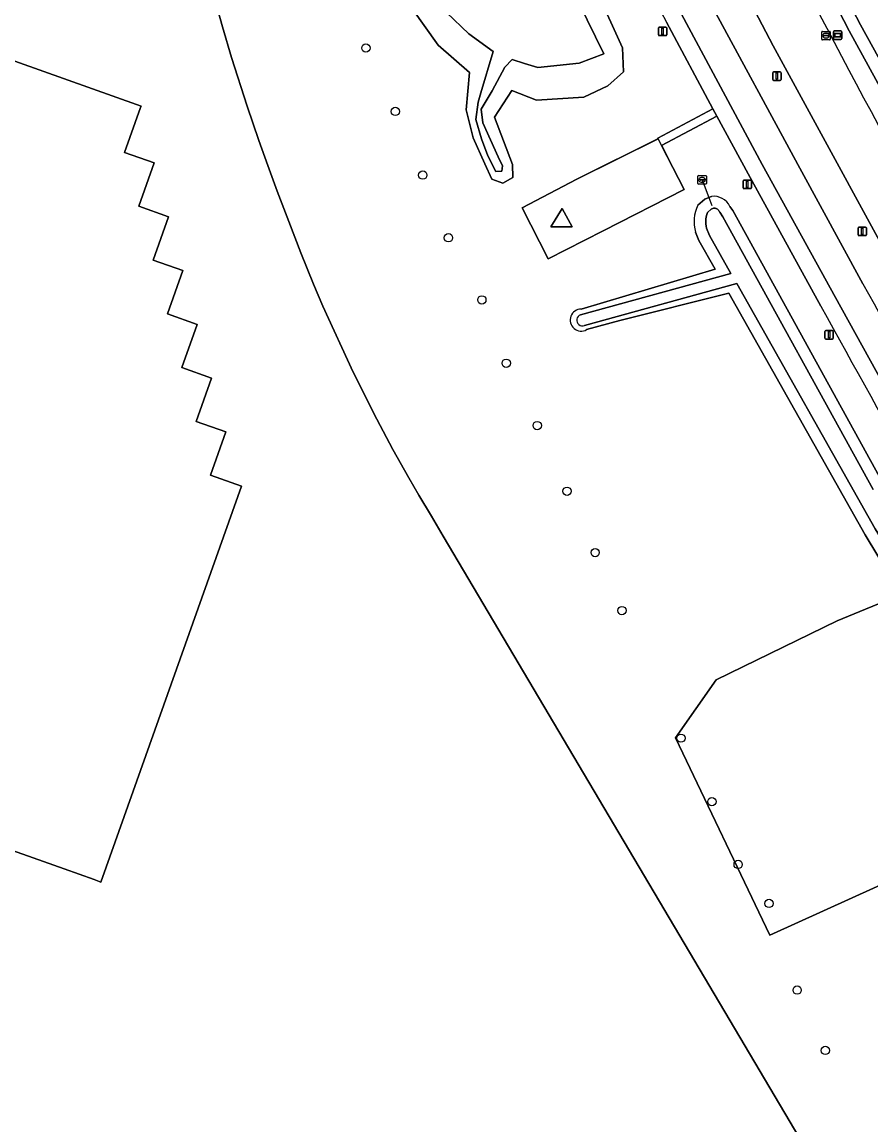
# Model space of a CAD drawing. Extents: x 155018 to 156648, y 383979 to 385733.
# Drawn here: x 155814.3 to 155914.1, y 384791.5 to 384921.2 of the extents above; entities that cross this region are included whole.
import ezdxf

# ---------------------------------------------------------------- set-up
doc = ezdxf.new("R2010")
doc.units = 0
for name, color, linetype in [('IMGEO_Berm_groen', 7, 'Continuous'), ('IMGEO_Boom', 7, 'Continuous'), ('IMGEO_Duiker', 7, 'Continuous'), ('IMGEO_Erf', 7, 'Continuous'), ('IMGEO_Fietspad_gesloten', 7, 'Continuous'), ('IMGEO_Gemengd_bos', 7, 'Continuous'), ('IMGEO_Greppel_droge_sloot', 7, 'Continuous'), ('IMGEO_Groenvoorziening', 7, 'Continuous'), ('IMGEO_Hek', 7, 'Continuous'), ('IMGEO_Lichtmast', 7, 'Continuous'), ('IMGEO_Meer_plas_ven_vijver', 7, 'Continuous'), ('IMGEO_Oever', 7, 'Continuous'), ('IMGEO_Pand', 7, 'Continuous'), ('IMGEO_Rijbaan_regionaal_gesloten', 7, 'Continuous'), ('IMGEO_Rioolput', 7, 'Continuous'), ('IMGEO_Terreindeel_gesloten', 7, 'Continuous'), ('IMGEO_Terreindeel_open', 7, 'Continuous'), ('IMGEO_Verkeerseiland_groen', 7, 'Continuous'), ('IMGEO_Verklikker', 7, 'Continuous'), ('IMGEO_Voetpad_gesloten', 7, 'Continuous'), ('IMGEO_Voetpad_open', 7, 'Continuous'), ('IMGEO_Waterloop', 7, 'Continuous')]:
    doc.layers.add(name, color=color, linetype=linetype)

msp = doc.modelspace()

# ---------------------------------------------------------------- linework, layer by layer
at = {"layer": 'IMGEO_Berm_groen'}
for points in [[(155968.31, 384802.15), (155931.67, 384866.17), (155920.3, 384886.01), (155902.6, 384918.44), (155898.73, 384925.9), (155894.98, 384933.16)], [(155895.12, 384923.66), (155905.73, 384904.03), (155913.16, 384890.44)]]:
    msp.add_lwpolyline(points, dxfattribs=at)
msp.add_arc((158231.04, 386171.48), 2648.32, 208.92852, 210.78842, dxfattribs=at)
at = {"layer": 'IMGEO_Boom'}
for centre in [(155854.7, 384918.17), (155858.16, 384910.71), (155861.39, 384903.22), (155864.41, 384895.85), (155868.34, 384888.54), (155871.21, 384881.09), (155874.86, 384873.76), (155878.36, 384866.03), (155881.67, 384858.81), (155884.82, 384851.99), (155891.76, 384836.98), (155895.4, 384829.51), (155898.49, 384822.13), (155902.12, 384817.54), (155905.43, 384807.34), (155908.74, 384800.24)]:
    msp.add_circle(centre, 0.489, dxfattribs=at)
at = {"layer": 'IMGEO_Duiker'}
msp.add_lwpolyline([(155894.27, 384902.66), (155895.04, 384900.59), (155895.39, 384899.64)], dxfattribs=at)
at = {"layer": 'IMGEO_Erf'}
for points in [[(155913.42, 384776.89), (155863.81, 384860.76), (155862.4, 384863.08), (155860.92, 384865.55), (155859.74, 384867.61), (155857.88, 384870.93), (155855.98, 384874.49), (155853.2, 384880.02), (155849.63, 384887.8), (155848.54, 384890.38), (155847.04, 384894.07), (155845.62, 384897.75), (155844.25, 384901.35), (155843.15, 384904.35), (155842.11, 384907.29), (155840.74, 384911.32), (155838.91, 384917.06), (155837.83, 384920.68), (155836.03, 384927.14)], [(155796.18, 384922.73), (155828.26, 384911.34), (155828.2, 384911.19), (155826.31, 384905.89), (155829.8, 384904.65), (155827.99, 384899.57), (155831.49, 384898.33), (155829.68, 384893.23), (155833.18, 384891.99), (155831.37, 384886.9), (155834.86, 384885.65), (155833.04, 384880.57), (155836.54, 384879.34), (155834.75, 384874.24), (155838.22, 384873.01), (155836.44, 384867.91), (155840.07, 384866.64), (155825.2, 384824.77), (155823.53, 384820.05), (155822.73, 384820.34), (155819.22, 384821.59), (155773.3, 384837.89)]]:
    msp.add_lwpolyline(points, dxfattribs=at)
at = {"layer": 'IMGEO_Fietspad_gesloten'}
for points in [[(155913.16, 384890.44), (155905.73, 384904.03), (155895.12, 384923.66)], [(155891.81, 384922.17), (155901.33, 384904.48), (155909.95, 384888.82), (155922.73, 384865.67), (155940.42, 384835.12), (155959.66, 384802.74), (155961.45, 384799.64), (155970.45, 384784.82), (155975.41, 384776.67)]]:
    msp.add_lwpolyline(points, dxfattribs=at)
msp.add_arc((158231.04, 386171.48), 2648.32, 208.92852, 210.78842, dxfattribs=at)
at = {"layer": 'IMGEO_Gemengd_bos'}
msp.add_lwpolyline([(155925.04, 384841.79), (155917.68, 384853.9), (155910.13, 384850.78), (155895.9, 384843.84), (155891.11, 384837.02), (155902.21, 384813.8), (155930.85, 384826.77), (155921.44, 384839.8)], close=True, dxfattribs=at)
at = {"layer": 'IMGEO_Greppel_droge_sloot'}
for points in [[(155907.02, 384928.97), (155911.54, 384920.21), (155922.53, 384900.16), (155961.15, 384832.74)], [(155962.54, 384833.54), (155923.84, 384901), (155912.89, 384920.9), (155908.56, 384929.21)]]:
    msp.add_lwpolyline(points, dxfattribs=at)
at = {"layer": 'IMGEO_Groenvoorziening'}
for points in [[(155836.03, 384927.14), (155837.83, 384920.68), (155838.91, 384917.06), (155840.74, 384911.32), (155842.11, 384907.29), (155843.15, 384904.35), (155844.25, 384901.35), (155845.62, 384897.75), (155847.04, 384894.07), (155848.54, 384890.38), (155849.63, 384887.8), (155853.2, 384880.02), (155855.98, 384874.49), (155857.88, 384870.93), (155859.74, 384867.61), (155860.92, 384865.55), (155862.4, 384863.08), (155863.81, 384860.76), (155913.42, 384776.89)], [(155881.91, 384924.8), (155884.9, 384918.21), (155884.99, 384915.39), (155883.17, 384913.73), (155880.35, 384912.38), (155874.76, 384912.05), (155871.87, 384913.16), (155869.83, 384910.05), (155871.95, 384904.46), (155871.98, 384902.95), (155870.82, 384902.28), (155869.5, 384902.74), (155868.71, 384904.56), (155867.33, 384907.59), (155866.5, 384910.89), (155866.88, 384915.31), (155863.21, 384918.5), (155860.09, 384922.87)], [(155908.23, 384887.82), (155899.67, 384903.37), (155895.99, 384910.15), (155889.49, 384906.69), (155892.15, 384901.54), (155882.61, 384896.67), (155876.15, 384893.37), (155873.08, 384899.37), (155879.53, 384902.76), (155889.08, 384907.48), (155889.03, 384907.57), (155895.53, 384911.03), (155890.05, 384921.23)], [(155893.76, 384899.68), (155894.57, 384900.38), (155895.04, 384900.59), (155895.34, 384900.72)], [(155897.52, 384899.54), (155897.87, 384899.05), (155915.55, 384866.94), (155929.25, 384844.1), (155932, 384845.62)], [(155880.04, 384887.45), (155895.77, 384892.16), (155893.87, 384895.52), (155893.47, 384896.52)], [(155913.42, 384860.89), (155897.38, 384889.32), (155884.56, 384886.12), (155880.67, 384885.04)], [(155930.18, 384791.47), (155931.23, 384792.05), (155931.69, 384800.2), (155934, 384799.41), (155933.66, 384793.38), (155935, 384794.12), (155936.6, 384794.3), (155936.16, 384792.71), (155943.42, 384797.95), (155930.85, 384826.77), (155902.21, 384813.8), (155891.11, 384837.02), (155895.9, 384843.84), (155910.13, 384850.78), (155917.68, 384853.9), (155913.42, 384860.89)]]:
    msp.add_lwpolyline(points, dxfattribs=at)
for centre, radius, start, end in [((156101.99, 385034.46), 240.29, 197.4922, 208.1149), ((155895.6, 384898.58), 2.15, 26.5584, 96.8401), ((155897.66, 384897.73), 4.36, 153.3843, 196.191), ((155880.02, 384886.16), 1.29, 89.171, 299.8485), ((157919.27, 385992.93), 2294.69, 208.78981, 209.99916)]:
    msp.add_arc(centre, radius, start, end, dxfattribs=at)
at = {"layer": 'IMGEO_Hek'}
for points in [[(155862.4, 384863.08), (155860.92, 384865.55), (155859.74, 384867.61), (155857.88, 384870.93), (155855.98, 384874.49), (155853.2, 384880.02), (155849.63, 384887.8), (155848.54, 384890.38), (155847.04, 384894.07), (155845.62, 384897.75), (155844.25, 384901.35), (155843.15, 384904.35), (155842.11, 384907.29), (155840.74, 384911.32), (155838.91, 384917.06), (155837.83, 384920.68), (155836.03, 384927.14)], [(155889.06, 384907.47), (155879.53, 384902.76), (155873.08, 384899.37), (155876.15, 384893.37), (155882.61, 384896.67), (155892.15, 384901.54), (155889.52, 384906.71)], [(155863.81, 384860.76), (155913.42, 384776.89)]]:
    msp.add_lwpolyline(points, dxfattribs=at)
at = {"layer": 'IMGEO_Lichtmast'}
for p, q in [((155889.11, 384919.73), (155889.11, 384920.53)), ((155889.11, 384920.53), (155889.11, 384919.73)), ((155889.21, 384920.63), (155890, 384920.63)), ((155890, 384920.63), (155889.21, 384920.63)), ((155890.1, 384920.53), (155890.1, 384919.73)), ((155890.1, 384919.73), (155890.1, 384920.53)), ((155890, 384919.63), (155889.21, 384919.63)), ((155889.21, 384919.63), (155890, 384919.63)), ((155902.55, 384914.47), (155902.55, 384915.27)), ((155902.55, 384915.27), (155902.55, 384914.47)), ((155902.65, 384915.37), (155903.44, 384915.37)), ((155903.44, 384915.37), (155902.65, 384915.37)), ((155903.54, 384915.27), (155903.54, 384914.47)), ((155903.54, 384914.47), (155903.54, 384915.27)), ((155903.44, 384914.37), (155902.65, 384914.37)), ((155902.65, 384914.37), (155903.44, 384914.37)), ((155899.06, 384901.73), (155899.06, 384902.53)), ((155899.06, 384902.53), (155899.06, 384901.73)), ((155899.16, 384902.63), (155899.95, 384902.63)), ((155899.95, 384902.63), (155899.16, 384902.63)), ((155900.05, 384902.53), (155900.05, 384901.73)), ((155900.05, 384901.73), (155900.05, 384902.53)), ((155899.95, 384901.63), (155899.16, 384901.63)), ((155899.16, 384901.63), (155899.95, 384901.63)), ((155912.59, 384896.2), (155912.59, 384897)), ((155912.59, 384897), (155912.59, 384896.2)), ((155912.69, 384897.1), (155913.48, 384897.1)), ((155913.48, 384897.1), (155912.69, 384897.1)), ((155913.58, 384897), (155913.58, 384896.2)), ((155913.58, 384896.2), (155913.58, 384897)), ((155913.48, 384896.1), (155912.69, 384896.1)), ((155912.69, 384896.1), (155913.48, 384896.1)), ((155908.79, 384884.93), (155909.58, 384884.93)), ((155909.58, 384884.93), (155908.79, 384884.93)), ((155908.69, 384884.03), (155908.69, 384884.83)), ((155908.69, 384884.83), (155908.69, 384884.03)), ((155909.58, 384883.93), (155908.79, 384883.93)), ((155908.79, 384883.93), (155909.58, 384883.93)), ((155909.68, 384884.83), (155909.68, 384884.03)), ((155909.68, 384884.03), (155909.68, 384884.83))]:
    msp.add_line(p, q, dxfattribs=at)
for points in [[(155889.53, 384920.51), (155889.68, 384920.51), (155889.68, 384919.76), (155889.53, 384919.76), (155889.53, 384920.51)], [(155902.97, 384915.25), (155903.12, 384915.25), (155903.12, 384914.5), (155902.97, 384914.5), (155902.97, 384915.25)], [(155899.48, 384902.5), (155899.63, 384902.5), (155899.63, 384901.75), (155899.48, 384901.75), (155899.48, 384902.5)], [(155913.01, 384896.97), (155913.16, 384896.97), (155913.16, 384896.22), (155913.01, 384896.22), (155913.01, 384896.97)], [(155909.11, 384884.81), (155909.26, 384884.81), (155909.26, 384884.06), (155909.11, 384884.06), (155909.11, 384884.81)]]:
    msp.add_lwpolyline(points, dxfattribs=at)
for centre, start, end in [((155889.21, 384920.53), 90, 180), ((155889.21, 384920.53), 90, 180), ((155890, 384920.53), 0, 90), ((155890, 384920.53), 360, 90), ((155889.21, 384919.73), 180, 270), ((155889.21, 384919.73), 180, 270), ((155890, 384919.73), 270, 0), ((155890, 384919.73), 270, 0), ((155902.65, 384915.27), 90, 180), ((155902.65, 384915.27), 90, 180), ((155903.44, 384915.27), 0, 90), ((155903.44, 384915.27), 360, 90), ((155902.65, 384914.47), 180, 270), ((155902.65, 384914.47), 180, 270), ((155903.44, 384914.47), 270, 0), ((155903.44, 384914.47), 270, 0), ((155899.16, 384902.53), 90, 180), ((155899.16, 384902.53), 90, 180), ((155899.16, 384901.73), 180, 270), ((155899.16, 384901.73), 180, 270), ((155899.95, 384902.53), 0, 90), ((155899.95, 384902.53), 360, 90), ((155899.95, 384901.73), 270, 0), ((155899.95, 384901.73), 270, 0), ((155912.69, 384897), 90, 180), ((155912.69, 384897), 90, 180), ((155913.48, 384897), 0, 90), ((155913.48, 384897), 360, 90), ((155912.69, 384896.2), 180, 270), ((155912.69, 384896.2), 180, 270), ((155913.48, 384896.2), 270, 0), ((155913.48, 384896.2), 270, 0), ((155908.79, 384884.83), 90, 180), ((155908.79, 384884.83), 90, 180), ((155909.58, 384884.83), 0, 90), ((155909.58, 384884.83), 360, 90), ((155908.79, 384884.03), 180, 270), ((155908.79, 384884.03), 180, 270), ((155909.58, 384884.03), 270, 0), ((155909.58, 384884.03), 270, 0)]:
    msp.add_arc(centre, 0.1, start, end, dxfattribs=at)
at = {"layer": 'IMGEO_Meer_plas_ven_vijver'}
msp.add_lwpolyline([(155861.57, 384924.92), (155866.82, 384919.84), (155869.67, 384917.77), (155868.22, 384912.89), (155867.9, 384911.8), (155867.65, 384909.76), (155868.3, 384907.47), (155869.03, 384905.49), (155869.98, 384903.66), (155870.71, 384903.68), (155870.77, 384904.31), (155870.28, 384905.37), (155868.45, 384909.37), (155868.28, 384910.96), (155869.57, 384913.15), (155871.06, 384915.91), (155871.92, 384916.82), (155873.35, 384916.35), (155874.93, 384915.89), (155879.78, 384916.38), (155882.7, 384917.5), (155871.91, 384939.53)], dxfattribs=at)
at = {"layer": 'IMGEO_Oever'}
for points in [[(155871.91, 384939.53), (155882.7, 384917.5), (155879.78, 384916.38), (155874.93, 384915.89), (155873.35, 384916.35), (155871.92, 384916.82), (155871.06, 384915.91), (155869.57, 384913.15), (155868.28, 384910.96), (155868.45, 384909.37), (155870.28, 384905.37), (155870.77, 384904.31), (155870.71, 384903.68), (155869.98, 384903.66), (155869.03, 384905.49), (155868.3, 384907.47), (155867.65, 384909.76), (155867.9, 384911.8), (155868.22, 384912.89), (155869.67, 384917.77), (155866.82, 384919.84), (155861.57, 384924.92)], [(155860.09, 384922.87), (155863.21, 384918.5), (155866.88, 384915.31), (155866.5, 384910.89), (155867.33, 384907.59), (155868.71, 384904.56), (155869.5, 384902.74), (155870.82, 384902.28), (155871.98, 384902.95), (155871.95, 384904.46), (155869.83, 384910.05), (155871.87, 384913.16), (155874.76, 384912.05), (155880.35, 384912.38), (155883.17, 384913.73), (155884.99, 384915.39), (155884.9, 384918.21), (155881.91, 384924.8)], [(155895.34, 384900.72), (155895.04, 384900.59), (155894.57, 384900.38), (155893.76, 384899.68)], [(155879.95, 384886.8), (155897.64, 384891.66), (155895.12, 384896.12), (155894.78, 384896.96), (155894.72, 384897.23), (155894.69, 384897.5), (155894.68, 384897.77), (155894.69, 384898.04), (155894.74, 384898.31), (155894.8, 384898.58), (155894.89, 384898.84), (155895.31, 384899.2), (155895.59, 384899.32), (155895.66, 384899.35), (155895.73, 384899.34), (155895.79, 384899.33), (155895.86, 384899.31), (155895.92, 384899.28), (155895.98, 384899.25), (155896.04, 384899.21), (155896.09, 384899.17), (155896.14, 384899.13), (155896.19, 384899.08), (155896.23, 384899.03), (155896.27, 384898.97), (155896.3, 384898.91), (155896.32, 384898.85), (155896.7, 384898.32), (155914.36, 384866.25)], [(155965.32, 384781.72), (155958.56, 384793.52), (155956.27, 384797.88), (155953.36, 384803.43), (155946.91, 384814.67), (155941.51, 384823.67), (155929.25, 384844.1), (155915.55, 384866.94), (155897.87, 384899.05), (155897.52, 384899.54)], [(155893.47, 384896.52), (155893.87, 384895.52), (155895.77, 384892.16), (155880.04, 384887.45)], [(155957.05, 384776.18), (155957.98, 384778.64), (155958.75, 384780.87), (155958.89, 384785.77), (155955.02, 384793.78), (155952.76, 384798.35), (155949.81, 384803.69), (155926.22, 384842.5), (155918.86, 384854.61), (155914.61, 384861.59), (155898.33, 384890.48), (155880.43, 384885.53)], [(155880.67, 384885.04), (155884.56, 384886.12), (155897.38, 384889.32), (155913.42, 384860.89), (155917.68, 384853.9), (155925.04, 384841.79), (155948.62, 384803), (155951.53, 384797.71), (155953.78, 384793.17), (155957.6, 384785.23)]]:
    msp.add_lwpolyline(points, dxfattribs=at)
for centre, radius, start, end in [((155895.6, 384898.58), 2.15, 26.5584, 96.8401), ((155897.66, 384897.73), 4.36, 153.3843, 196.191), ((155880.02, 384886.16), 1.29, 89.171, 299.8485), ((155880.18, 384886.16), 0.681, 109.4199, 291.6824)]:
    msp.add_arc(centre, radius, start, end, dxfattribs=at)
at = {"layer": 'IMGEO_Pand'}
msp.add_lwpolyline([(155773.3, 384837.89), (155819.22, 384821.59), (155822.73, 384820.34), (155823.53, 384820.05), (155825.2, 384824.77), (155840.07, 384866.64), (155836.44, 384867.91), (155838.22, 384873.01), (155834.75, 384874.24), (155836.54, 384879.34), (155833.04, 384880.57), (155834.86, 384885.65), (155831.37, 384886.9), (155833.18, 384891.99), (155829.68, 384893.23), (155831.49, 384898.33), (155827.99, 384899.57), (155829.8, 384904.65), (155826.31, 384905.89), (155828.2, 384911.19), (155828.26, 384911.34), (155796.18, 384922.73)], dxfattribs=at)
at = {"layer": 'IMGEO_Rijbaan_regionaal_gesloten'}
msp.add_lwpolyline([(155894.98, 384933.16), (155898.73, 384925.9), (155902.6, 384918.44), (155920.3, 384886.01), (155931.67, 384866.17), (155968.31, 384802.15)], dxfattribs=at)
msp.add_arc((156792.64, 385383.9), 997.86, 206.71492, 210.11593, dxfattribs=at)
at = {"layer": 'IMGEO_Rioolput'}
for p, q in [((155908.32, 384919.2), (155908.32, 384920.06)), ((155908.4, 384920.13), (155909.25, 384920.13)), ((155908.81, 384919.91), (155908.84, 384919.91)), ((155909.32, 384920.06), (155909.32, 384919.2)), ((155909.25, 384919.13), (155908.4, 384919.13)), ((155908.58, 384919.62), (155908.58, 384919.64)), ((155909.02, 384919.59), (155908.62, 384919.59)), ((155908.63, 384919.67), (155909.02, 384919.67)), ((155908.83, 384919.35), (155908.81, 384919.35)), ((155909.07, 384919.64), (155909.07, 384919.62)), ((155893.75, 384902.23), (155893.75, 384903.08)), ((155893.82, 384903.16), (155894.67, 384903.16)), ((155894.75, 384903.08), (155894.75, 384902.23)), ((155894.67, 384902.16), (155893.82, 384902.16)), ((155894, 384902.65), (155894, 384902.66)), ((155894.44, 384902.61), (155894.04, 384902.61)), ((155894.05, 384902.7), (155894.45, 384902.7)), ((155894.23, 384902.94), (155894.26, 384902.94)), ((155894.26, 384902.38), (155894.23, 384902.38)), ((155894.49, 384902.66), (155894.49, 384902.65))]:
    msp.add_line(p, q, dxfattribs=at)
for points in [[(155908.32, 384919.2), (155908.32, 384920.06)], [(155908.4, 384920.13), (155909.25, 384920.13)], [(155909.32, 384920.06), (155909.32, 384919.2)], [(155909.25, 384919.13), (155908.4, 384919.13)], [(155893.75, 384902.23), (155893.75, 384903.08)], [(155893.82, 384903.16), (155894.67, 384903.16)], [(155894.75, 384903.08), (155894.75, 384902.23)], [(155894.67, 384902.16), (155893.82, 384902.16)]]:
    msp.add_lwpolyline(points, dxfattribs=at)
for centre, radius, start, end in [((155908.4, 384920.05), 0.0765, 91.552, 178.448), ((155908.4, 384920.05), 0.0765, 91.552, 178.448), ((155909.25, 384920.05), 0.0765, 1.552, 88.448), ((155909.25, 384920.05), 0.0765, 1.552, 88.448), ((155908.4, 384919.2), 0.0765, 181.552, 268.448), ((155908.4, 384919.2), 0.0765, 181.552, 268.448), ((155908.62, 384919.63), 0.0403, 85.8775, 175.7526), ((155908.62, 384919.62), 0.0366, 178.938, 274.7102), ((155909.03, 384919.63), 0.0386, 1.7309, 96.639), ((155909.02, 384919.63), 0.043, 264.8664, 352.4533), ((155909.25, 384919.2), 0.0765, 271.552, 358.448), ((155909.25, 384919.2), 0.0765, 271.552, 358.448), ((155893.82, 384903.08), 0.0765, 91.552, 178.448), ((155893.82, 384903.08), 0.0765, 91.552, 178.448), ((155894.67, 384903.08), 0.0765, 1.552, 88.448), ((155894.67, 384903.08), 0.0765, 1.552, 88.448), ((155893.82, 384902.23), 0.0765, 181.552, 268.448), ((155893.82, 384902.23), 0.0765, 181.552, 268.448), ((155894.05, 384902.66), 0.0403, 85.8775, 175.7526), ((155894.04, 384902.65), 0.0366, 178.938, 274.7102), ((155894.45, 384902.66), 0.043, 264.8664, 352.4533), ((155894.45, 384902.66), 0.0386, 1.7309, 96.639), ((155894.67, 384902.23), 0.0765, 271.552, 358.448), ((155894.67, 384902.23), 0.0765, 271.552, 358.448)]:
    msp.add_arc(centre, radius, start, end, dxfattribs=at)
for centre, major_axis, ratio, start_param, end_param in [((155908.81, 384919.63), (-0.387, 0.002), 0.722429, 4.712389, 7.853982), ((155908.83, 384919.63), (-0.39, 0.002), 0.717154, 1.570796, 4.712389), ((155894.23, 384902.66), (-0.387, 0.002), 0.722429, 4.712389, 7.853982), ((155894.26, 384902.66), (-0.39, 0.002), 0.717154, 1.570796, 4.712389)]:
    msp.add_ellipse(centre, major_axis=major_axis, ratio=ratio, start_param=start_param, end_param=end_param, dxfattribs=at)
at = {"layer": 'IMGEO_Terreindeel_gesloten'}
msp.add_lwpolyline([(155876.46, 384897.15), (155878.96, 384897.15), (155877.8, 384899.29)], close=True, dxfattribs=at)
at = {"layer": 'IMGEO_Terreindeel_open'}
for points in [[(155892.15, 384901.54), (155889.49, 384906.69), (155889.08, 384907.48), (155879.53, 384902.76), (155873.08, 384899.37), (155876.15, 384893.37), (155882.61, 384896.67)], [(155878.96, 384897.15), (155876.46, 384897.15), (155877.8, 384899.29)]]:
    msp.add_lwpolyline(points, close=True, dxfattribs=at)
at = {"layer": 'IMGEO_Verkeerseiland_groen'}
for points in [[(155961.15, 384832.74), (155922.53, 384900.16), (155911.54, 384920.21), (155907.02, 384928.97)], [(155908.56, 384929.21), (155912.89, 384920.9), (155923.84, 384901), (155962.54, 384833.54)]]:
    msp.add_lwpolyline(points, dxfattribs=at)
msp.add_arc((156792.64, 385383.9), 997.86, 206.71492, 210.11593, dxfattribs=at)
at = {"layer": 'IMGEO_Verklikker'}
for p, q in [((155909.69, 384919.28), (155909.69, 384920.08)), ((155909.69, 384920.08), (155909.69, 384919.28)), ((155909.79, 384920.18), (155910.58, 384920.18)), ((155910.58, 384920.18), (155909.79, 384920.18)), ((155910.68, 384920.08), (155910.68, 384919.28)), ((155910.68, 384919.28), (155910.68, 384920.08)), ((155910.58, 384919.18), (155909.79, 384919.18)), ((155909.79, 384919.18), (155910.58, 384919.18))]:
    msp.add_line(p, q, dxfattribs=at)
for points in [[(155909.79, 384919.91), (155910.58, 384919.91), (155910.58, 384919.45), (155909.79, 384919.45), (155909.79, 384919.91)], [(155909.86, 384919.85), (155909.86, 384919.51), (155910.52, 384919.51), (155910.52, 384919.85), (155909.86, 384919.85)]]:
    msp.add_lwpolyline(points, dxfattribs=at)
for centre, start, end in [((155909.79, 384920.08), 90, 180), ((155909.79, 384920.08), 90, 180), ((155910.58, 384920.08), 0, 90), ((155910.58, 384920.08), 360, 90), ((155909.79, 384919.28), 180, 270), ((155909.79, 384919.28), 180, 270), ((155910.58, 384919.28), 270, 0), ((155910.58, 384919.28), 270, 0)]:
    msp.add_arc(centre, 0.1, start, end, dxfattribs=at)
at = {"layer": 'IMGEO_Voetpad_gesloten'}
for points in [[(155890.05, 384921.23), (155895.53, 384911.03), (155895.99, 384910.15), (155899.67, 384903.37), (155908.23, 384887.82)], [(155975.41, 384776.67), (155970.45, 384784.82), (155961.45, 384799.64), (155959.66, 384802.74), (155940.42, 384835.12), (155922.73, 384865.67), (155909.95, 384888.82), (155901.33, 384904.48), (155891.81, 384922.17)]]:
    msp.add_lwpolyline(points, dxfattribs=at)
for centre, radius, start, end in [((156101.99, 385034.46), 240.29, 197.4922, 208.1149), ((157919.27, 385992.93), 2294.69, 208.78981, 209.99916)]:
    msp.add_arc(centre, radius, start, end, dxfattribs=at)
at = {"layer": 'IMGEO_Voetpad_open'}
msp.add_lwpolyline([(155895.99, 384910.15), (155895.53, 384911.03), (155889.03, 384907.57), (155889.08, 384907.48), (155889.49, 384906.69)], close=True, dxfattribs=at)
at = {"layer": 'IMGEO_Waterloop'}
for points in [[(155914.36, 384866.25), (155896.7, 384898.32), (155896.32, 384898.85), (155896.3, 384898.91), (155896.27, 384898.97), (155896.23, 384899.03), (155896.19, 384899.08), (155896.14, 384899.13), (155896.09, 384899.17), (155896.04, 384899.21), (155895.98, 384899.25), (155895.92, 384899.28), (155895.86, 384899.31), (155895.79, 384899.33), (155895.73, 384899.34), (155895.66, 384899.35), (155895.59, 384899.32), (155895.31, 384899.2), (155894.89, 384898.84), (155894.8, 384898.58), (155894.74, 384898.31), (155894.69, 384898.04), (155894.68, 384897.77), (155894.69, 384897.5), (155894.72, 384897.23), (155894.78, 384896.96), (155895.12, 384896.12), (155897.64, 384891.66), (155879.95, 384886.8)], [(155880.43, 384885.53), (155898.33, 384890.48), (155914.61, 384861.59), (155918.86, 384854.61), (155926.22, 384842.5), (155949.81, 384803.69), (155952.76, 384798.35), (155955.02, 384793.78), (155958.89, 384785.77), (155958.75, 384780.87), (155957.98, 384778.64), (155957.05, 384776.18), (155948.38, 384766.84), (155932.25, 384749.85), (155930.89, 384748.54), (155923.33, 384745.18), (155888.26, 384729.85), (155888.77, 384728.75), (155895.54, 384731.57), (155931.95, 384747.58)]]:
    msp.add_lwpolyline(points, dxfattribs=at)
msp.add_arc((155880.18, 384886.16), 0.681, 109.4199, 291.6824, dxfattribs=at)

doc.saveas('drawing.dxf')
